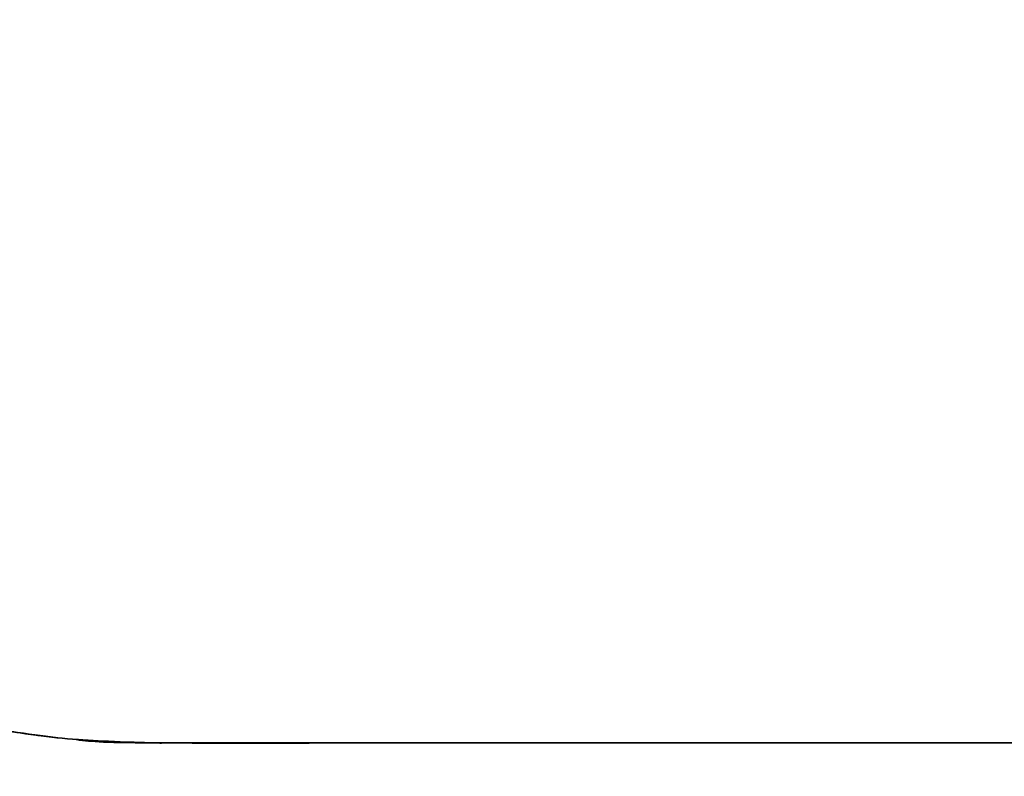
# Model space of a CAD drawing. Header units: millimetres. Extents: x -661 to 720, y -255 to 255.
# Tile 568 of 656: x -482.97 to -479.73, y -39.61 to -37.12. Entities that reach past the tile are written whole.
import ezdxf

# ---------------------------------------------------------------- set-up
doc = ezdxf.new("R2010")
doc.units = ezdxf.units.MM
doc.layers.add('Floreana 120', color=18, linetype='Continuous', true_color=0x000000)

msp = doc.modelspace()

# ---------------------------------------------------------------- linework, layer by layer
at = {"layer": 'Floreana 120', "color": 253, "true_color": 0x97aaae}
msp.add_line((-482.5296, -39.5, -0.05), (-468.5296, -39.5, -0.05), dxfattribs=at)
at = {"layer": 'Floreana 120', "color": 250, "true_color": 0x282421}
for points, knots in [([(-652.0296, -251, 10), (-475.5296, -251, 10), (-299.0296, -251, 10), (-294.0296, -251, 10), (-294.0296, -246, 10), (-294.0296, 0, 10), (-294.0296, 246, 10), (-294.0296, 251, 10), (-299.0296, 251, 10), (-475.5296, 251, 10), (-652.0296, 251, 10), (-657.0296, 251, 10), (-657.0296, 246, 10), (-657.0296, 0, 10), (-657.0296, -246, 10), (-657.0296, -251, 10), (-652.0296, -251, 10)], [0, 0, 0, 353, 353, 363, 363, 855, 855, 865, 865, 1218, 1218, 1228, 1228, 1720, 1720, 1730, 1730, 1730]), ([(-294.0296, 246), (-294.0296, 0), (-294.0296, -246), (-294.0296, -251), (-299.0296, -251), (-475.5296, -251), (-652.0296, -251), (-657.0296, -251), (-657.0296, -246), (-657.0296, 0), (-657.0296, 246), (-657.0296, 251), (-652.0296, 251), (-475.5296, 251), (-299.0296, 251), (-294.0296, 251), (-294.0296, 246)], [0, 0, 0, 492, 492, 502, 502, 855, 855, 865, 865, 1357, 1357, 1367, 1367, 1720, 1720, 1730, 1730, 1730])]:
    msp.add_rational_spline(points, [1, 1, 1, 0.707106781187, 1, 1, 1, 0.707106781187, 1, 1, 1, 0.707106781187, 1, 1, 1, 0.707106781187, 1], degree=2, knots=knots, dxfattribs=at)
at = {"layer": 'Floreana 120', "color": 253, "true_color": 0x97aaae}
for points, weights, knots in [([(-482.5296, -39.5), (-475.5296, -39.5), (-468.5296, -39.5), (-465.5296, -39.5), (-465.5296, -36.5), (-465.5296, 0), (-465.5296, 36.5), (-465.5296, 39.5), (-468.5296, 39.5), (-475.5296, 39.5), (-482.5296, 39.5), (-485.5296, 39.5), (-485.5296, 36.5), (-485.5296, 0), (-485.5296, -36.5), (-485.5296, -39.5), (-482.5296, -39.5)], [1, 1, 1, 0.707106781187, 1, 1, 1, 0.707106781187, 1, 1, 1, 0.707106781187, 1, 1, 1, 0.707106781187, 1], [0, 0, 0, 14, 14, 20, 20, 93, 93, 99, 99, 113, 113, 119, 119, 192, 192, 198, 198, 198]), ([(-468.5296, -39.5, -0.1), (-475.5296, -39.5, -0.1), (-482.5296, -39.5, -0.1), (-485.5296, -39.5, -0.1), (-485.5296, -36.5, -0.1), (-485.5296, 0, -0.1), (-485.5296, 36.5, -0.1), (-485.5296, 39.5, -0.1), (-482.5296, 39.5, -0.1), (-475.5296, 39.5, -0.1), (-468.5296, 39.5, -0.1), (-465.5296, 39.5, -0.1), (-465.5296, 36.5, -0.1), (-465.5296, 0, -0.1), (-465.5296, -36.5, -0.1), (-465.5296, -39.5, -0.1), (-468.5296, -39.5, -0.1)], [1, 1, 1, 0.707106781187, 1, 1, 1, 0.707106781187, 1, 1, 1, 0.707106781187, 1, 1, 1, 0.707106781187, 1], [0, 0, 0, 14, 14, 20, 20, 93, 93, 99, 99, 113, 113, 119, 119, 192, 192, 198, 198, 198]), ([(-482.5296, -39.5), (-485.5296, -39.5), (-485.5296, -36.5), (-485.5296, -36.5, -0.05), (-485.5296, -36.5, -0.1), (-485.5296, -39.5, -0.1), (-482.5296, -39.5, -0.1), (-482.5296, -39.5, -0.05), (-482.5296, -39.5)], [1, 0.707106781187, 1, 1, 1, 0.707106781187, 1, 1, 1], [0, 0, 0, 6, 6, 6.1, 6.1, 12.1, 12.1, 12.2, 12.2, 12.2])]:
    msp.add_rational_spline(points, weights, degree=2, knots=knots, dxfattribs=at)
msp.add_rational_spline([(-485.5296, -36.5, -0.05), (-485.5296, -38.2574, -0.05), (-484.287, -39.5, -0.05), (-482.5296, -39.5, -0.05)], [1, 0.804737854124, 0.804737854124, 1], degree=3, dxfattribs=at)
for points in [[(-482.5296, -39.5), (-482.5296, -39.5, -0.05), (-482.5296, -39.5, -0.1)], [(-482.5296, -39.5, -0.1), (-475.5296, -39.5, -0.1), (-468.5296, -39.5, -0.1)], [(-468.5296, -39.5), (-475.5296, -39.5), (-482.5296, -39.5)]]:
    msp.add_open_spline(points, degree=2, dxfattribs=at)

doc.saveas('drawing.dxf')
